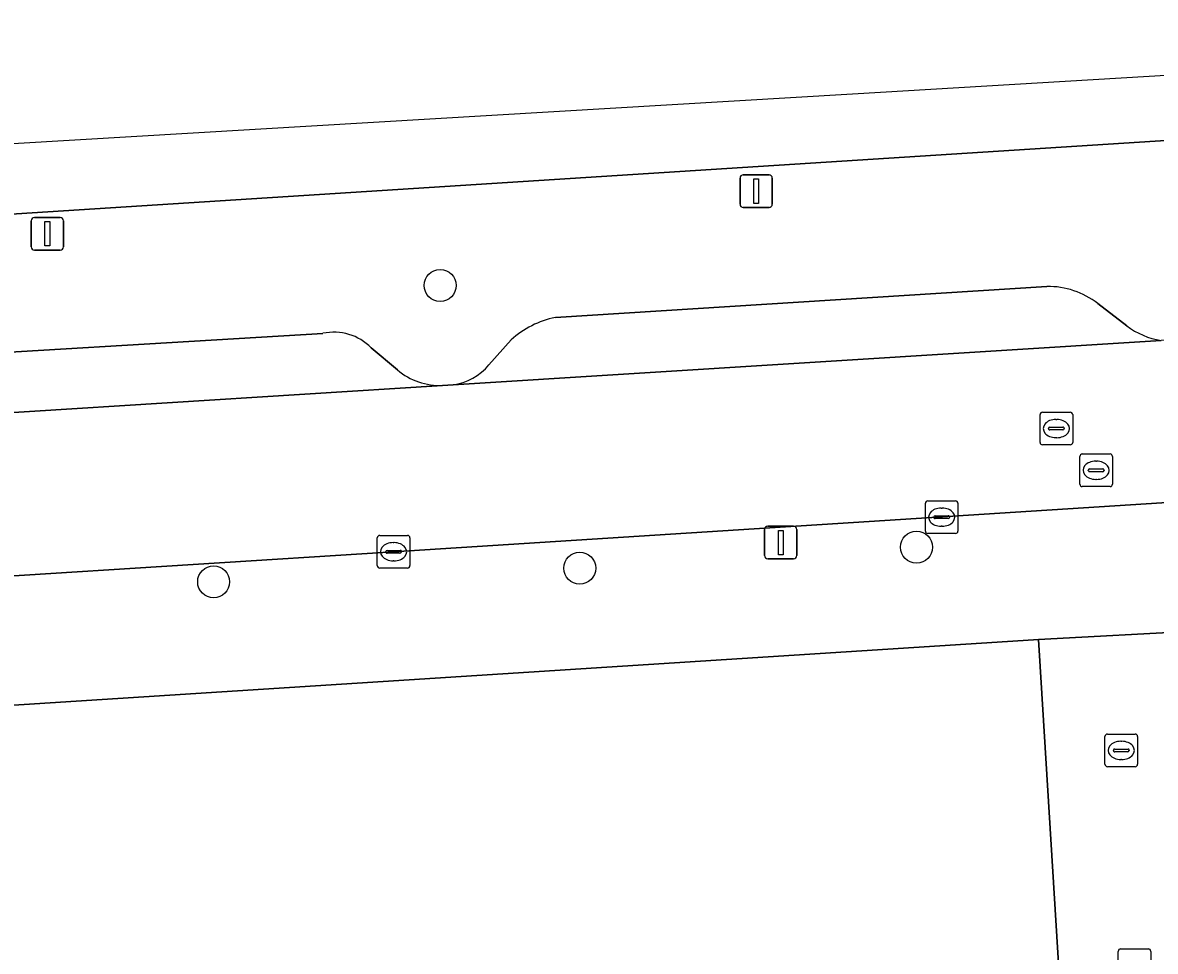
# Model space of a CAD drawing. Extents: x 159680 to 160786, y 387323 to 388340.
# Drawn here: x 160439.5 to 160474.26, y 388297.92 to 388326.41 of the extents above; entities that cross this region are included whole.
import ezdxf

# ---------------------------------------------------------------- set-up
doc = ezdxf.new("R2010")
doc.units = 0
for name, color, linetype in [('IMGEO_Berm_groen', 7, 'Continuous'), ('IMGEO_Boom', 7, 'Continuous'), ('IMGEO_Brandkraan', 7, 'Continuous'), ('IMGEO_Erf', 7, 'Continuous'), ('IMGEO_Kolk', 7, 'Continuous'), ('IMGEO_Lichtmast', 7, 'Continuous'), ('IMGEO_Parkeervlak_open', 7, 'Continuous'), ('IMGEO_Rijbaan_lokaal_open', 7, 'Continuous'), ('IMGEO_Rijbaan_regionaal_gesloten', 7, 'Continuous'), ('IMGEO_Rioolput', 7, 'Continuous'), ('IMGEO_Voetpad_open', 7, 'Continuous')]:
    doc.layers.add(name, color=color, linetype=linetype)

msp = doc.modelspace()

# ---------------------------------------------------------------- linework, layer by layer
at = {"layer": 'IMGEO_Berm_groen'}
for points in [[(160501.988, 388324.54), (160407.722, 388318.526), (160408.041, 388313.546), (160408.152, 388312.454), (160412.627, 388312.744), (160412.879, 388312.766), (160413.01, 388312.822)], [(160455.848, 388317.365), (160470.937, 388318.313)], [(160472.496, 388317.792), (160473.383, 388317.107)], [(160434.66, 388316.031), (160448.716, 388316.875)], [(160453.809, 388315.911), (160454.49, 388316.673)], [(160450.195, 388316.429), (160451.006, 388315.752)], [(160452.389, 388315.275), (160452.707, 388315.295)]]:
    msp.add_lwpolyline(points, dxfattribs=at)
for centre, radius, start, end in [((160470.966, 388315.805), 2.508, 52.3891, 90.6528), ((160456.433, 388314.538), 2.886, 101.6933, 132.311), ((160449.053, 388315.316), 1.595, 44.2589, 102.1792), ((160474.831, 388319.03), 2.408, 233.0183, 260.7411), ((160452.486, 388316.984), 1.703, 277.4473, 320.9617), ((160452.312, 388317.296), 2.022, 229.7644, 272.1767)]:
    msp.add_arc(centre, radius, start, end, dxfattribs=at)
at = {"layer": 'IMGEO_Boom'}
for centre in [(160452.313, 388318.344), (160466.932, 388310.314), (160456.597, 388309.67), (160445.36, 388309.251)]:
    msp.add_circle(centre, 0.489, dxfattribs=at)
at = {"layer": 'IMGEO_Brandkraan'}
for p, q in [((160472.716, 388303.654), (160472.716, 388304.506)), ((160472.791, 388304.58), (160473.643, 388304.58)), ((160473.717, 388304.506), (160473.717, 388303.654)), ((160472.975, 388304.074), (160472.975, 388304.086)), ((160473.413, 388304.037), (160473.015, 388304.037)), ((160473.018, 388304.123), (160473.416, 388304.123)), ((160473.204, 388304.36), (160473.229, 388304.36)), ((160473.459, 388304.086), (160473.459, 388304.074)), ((160473.227, 388303.8), (160473.202, 388303.8)), ((160473.643, 388303.58), (160472.791, 388303.58))]:
    msp.add_line(p, q, dxfattribs=at)
for points in [[(160472.716, 388303.654), (160472.716, 388304.506)], [(160472.791, 388304.58), (160473.643, 388304.58)], [(160473.717, 388304.506), (160473.717, 388303.654)], [(160473.643, 388303.58), (160472.791, 388303.58)]]:
    msp.add_lwpolyline(points, dxfattribs=at)
for centre, radius, start, end in [((160472.793, 388304.504), 0.0765, 91.552, 178.448), ((160472.793, 388304.504), 0.0765, 91.552, 178.448), ((160473.641, 388304.504), 0.0765, 1.552, 88.448), ((160473.641, 388304.504), 0.0765, 1.552, 88.448), ((160473.015, 388304.083), 0.0403, 85.8775, 175.7526), ((160473.012, 388304.073), 0.0366, 178.938, 274.7102), ((160473.416, 388304.08), 0.043, 264.8664, 352.4533), ((160473.42, 388304.085), 0.0386, 1.7309, 96.639), ((160472.793, 388303.656), 0.0765, 181.552, 268.448), ((160472.793, 388303.656), 0.0765, 181.552, 268.448), ((160473.641, 388303.656), 0.0765, 271.552, 358.448), ((160473.641, 388303.656), 0.0765, 271.552, 358.448)]:
    msp.add_arc(centre, radius, start, end, dxfattribs=at)
for centre, major_axis, ratio, start_param, end_param in [((160473.203, 388304.08), (-0.387, 0.002), 0.722429, 4.712389, 7.853982), ((160473.228, 388304.08), (-0.39, 0.002), 0.717154, 1.570796, 4.712389)]:
    msp.add_ellipse(centre, major_axis=major_axis, ratio=ratio, start_param=start_param, end_param=end_param, dxfattribs=at)
at = {"layer": 'IMGEO_Erf'}
for points in [[(160470.673, 388307.482), (160470.521, 388307.474), (160413.828, 388303.844), (160409.603, 388303.582)], [(160413.154, 388245.598), (160414.619, 388245.653), (160430.443, 388246.543), (160454.553, 388248.262), (160474.26, 388249.462), (160474.227, 388250), (160470.673, 388307.482)]]:
    msp.add_lwpolyline(points, dxfattribs=at)
at = {"layer": 'IMGEO_Kolk'}
for p, q in [((160467.279, 388311.735), (160468.131, 388311.735)), ((160467.204, 388310.809), (160467.204, 388311.661)), ((160467.692, 388311.515), (160467.717, 388311.515)), ((160468.205, 388311.661), (160468.205, 388310.809)), ((160467.463, 388311.229), (160467.463, 388311.241)), ((160467.901, 388311.192), (160467.503, 388311.192)), ((160467.506, 388311.278), (160467.904, 388311.278)), ((160467.947, 388311.241), (160467.947, 388311.229)), ((160450.458, 388310.674), (160451.31, 388310.674)), ((160468.131, 388310.735), (160467.279, 388310.735)), ((160467.715, 388310.955), (160467.69, 388310.955)), ((160450.383, 388309.748), (160450.383, 388310.6)), ((160450.871, 388310.454), (160450.896, 388310.454)), ((160451.384, 388310.6), (160451.384, 388309.748)), ((160450.642, 388310.168), (160450.642, 388310.18)), ((160451.08, 388310.131), (160450.682, 388310.131)), ((160450.685, 388310.217), (160451.083, 388310.217)), ((160451.126, 388310.18), (160451.126, 388310.168)), ((160451.31, 388309.674), (160450.458, 388309.674)), ((160450.894, 388309.894), (160450.869, 388309.894)), ((160473.121, 388297.064), (160473.121, 388297.916)), ((160473.196, 388297.99), (160474.048, 388297.99)), ((160474.122, 388297.916), (160474.122, 388297.064))]:
    msp.add_line(p, q, dxfattribs=at)
for points in [[(160467.279, 388311.735), (160468.131, 388311.735)], [(160467.204, 388310.809), (160467.204, 388311.661)], [(160468.205, 388311.661), (160468.205, 388310.809)], [(160450.458, 388310.674), (160451.31, 388310.674)], [(160468.131, 388310.735), (160467.279, 388310.735)], [(160450.383, 388309.748), (160450.383, 388310.6)], [(160451.384, 388310.6), (160451.384, 388309.748)], [(160451.31, 388309.674), (160450.458, 388309.674)], [(160473.121, 388297.064), (160473.121, 388297.916)], [(160473.196, 388297.99), (160474.048, 388297.99)], [(160474.122, 388297.916), (160474.122, 388297.064)]]:
    msp.add_lwpolyline(points, dxfattribs=at)
for centre, radius, start, end in [((160467.281, 388311.659), 0.0765, 91.552, 178.448), ((160467.281, 388311.659), 0.0765, 91.552, 178.448), ((160468.129, 388311.659), 0.0765, 1.552, 88.448), ((160468.129, 388311.659), 0.0765, 1.552, 88.448), ((160467.503, 388311.238), 0.0403, 85.8775, 175.7526), ((160467.5, 388311.228), 0.0366, 178.938, 274.7102), ((160467.904, 388311.235), 0.043, 264.8664, 352.4533), ((160467.908, 388311.24), 0.0386, 1.7309, 96.639), ((160450.46, 388310.598), 0.0765, 91.552, 178.448), ((160450.46, 388310.598), 0.0765, 91.552, 178.448), ((160451.308, 388310.598), 0.0765, 1.552, 88.448), ((160451.308, 388310.598), 0.0765, 1.552, 88.448), ((160467.281, 388310.811), 0.0765, 181.552, 268.448), ((160467.281, 388310.811), 0.0765, 181.552, 268.448), ((160468.129, 388310.811), 0.0765, 271.552, 358.448), ((160468.129, 388310.811), 0.0765, 271.552, 358.448), ((160450.682, 388310.177), 0.0403, 85.8775, 175.7526), ((160450.679, 388310.167), 0.0366, 178.938, 274.7102), ((160451.083, 388310.174), 0.043, 264.8664, 352.4533), ((160451.087, 388310.179), 0.0386, 1.7309, 96.639), ((160450.46, 388309.75), 0.0765, 181.552, 268.448), ((160450.46, 388309.75), 0.0765, 181.552, 268.448), ((160451.308, 388309.75), 0.0765, 271.552, 358.448), ((160451.308, 388309.75), 0.0765, 271.552, 358.448), ((160473.198, 388297.914), 0.0765, 91.552, 178.448), ((160473.198, 388297.914), 0.0765, 91.552, 178.448), ((160474.046, 388297.914), 0.0765, 1.552, 88.448), ((160474.046, 388297.914), 0.0765, 1.552, 88.448)]:
    msp.add_arc(centre, radius, start, end, dxfattribs=at)
for centre, major_axis, ratio, start_param, end_param in [((160467.691, 388311.235), (-0.387, 0.002), 0.722429, 4.712389, 7.853982), ((160467.716, 388311.235), (-0.39, 0.002), 0.717154, 1.570796, 4.712389), ((160450.87, 388310.174), (-0.387, 0.002), 0.722429, 4.712389, 7.853982), ((160450.895, 388310.174), (-0.39, 0.002), 0.717154, 1.570796, 4.712389)]:
    msp.add_ellipse(centre, major_axis=major_axis, ratio=ratio, start_param=start_param, end_param=end_param, dxfattribs=at)
at = {"layer": 'IMGEO_Lichtmast'}
for p, q in [((160461.516, 388320.837), (160461.516, 388321.637)), ((160461.516, 388321.637), (160461.516, 388320.837)), ((160461.616, 388321.737), (160462.406, 388321.737)), ((160462.406, 388321.737), (160461.616, 388321.737)), ((160462.506, 388321.637), (160462.506, 388320.837)), ((160462.506, 388320.837), (160462.506, 388321.637)), ((160462.406, 388320.737), (160461.616, 388320.737)), ((160461.616, 388320.737), (160462.406, 388320.737)), ((160439.859, 388320.431), (160440.649, 388320.431)), ((160440.649, 388320.431), (160439.859, 388320.431)), ((160439.759, 388319.531), (160439.759, 388320.331)), ((160439.759, 388320.331), (160439.759, 388319.531)), ((160440.749, 388320.331), (160440.749, 388319.531)), ((160440.749, 388319.531), (160440.749, 388320.331)), ((160440.649, 388319.431), (160439.859, 388319.431)), ((160439.859, 388319.431), (160440.649, 388319.431)), ((160462.272, 388310.056), (160462.272, 388310.856)), ((160462.272, 388310.856), (160462.272, 388310.056)), ((160462.372, 388310.956), (160463.162, 388310.956)), ((160463.162, 388310.956), (160462.372, 388310.956)), ((160463.262, 388310.856), (160463.262, 388310.056)), ((160463.262, 388310.056), (160463.262, 388310.856)), ((160463.162, 388309.956), (160462.372, 388309.956)), ((160462.372, 388309.956), (160463.162, 388309.956))]:
    msp.add_line(p, q, dxfattribs=at)
for points in [[(160461.936, 388321.612), (160462.086, 388321.612), (160462.086, 388320.862), (160461.936, 388320.862), (160461.936, 388321.612)], [(160440.179, 388320.306), (160440.329, 388320.306), (160440.329, 388319.556), (160440.179, 388319.556), (160440.179, 388320.306)], [(160462.692, 388310.831), (160462.842, 388310.831), (160462.842, 388310.081), (160462.692, 388310.081), (160462.692, 388310.831)]]:
    msp.add_lwpolyline(points, dxfattribs=at)
for centre, start, end in [((160461.616, 388321.637), 90, 180), ((160461.616, 388321.637), 90, 180), ((160462.406, 388321.637), 0, 90), ((160462.406, 388321.637), 360, 90), ((160461.616, 388320.837), 180, 270), ((160461.616, 388320.837), 180, 270), ((160462.406, 388320.837), 270, 0), ((160462.406, 388320.837), 270, 0), ((160439.859, 388320.331), 90, 180), ((160439.859, 388320.331), 90, 180), ((160440.649, 388320.331), 0, 90), ((160440.649, 388320.331), 360, 90), ((160439.859, 388319.531), 180, 270), ((160439.859, 388319.531), 180, 270), ((160440.649, 388319.531), 270, 0), ((160440.649, 388319.531), 270, 0), ((160462.372, 388310.856), 90, 180), ((160462.372, 388310.856), 90, 180), ((160463.162, 388310.856), 0, 90), ((160463.162, 388310.856), 360, 90), ((160462.372, 388310.056), 180, 270), ((160462.372, 388310.056), 180, 270), ((160463.162, 388310.056), 270, 0), ((160463.162, 388310.056), 270, 0)]:
    msp.add_arc(centre, 0.1, start, end, dxfattribs=at)
at = {"layer": 'IMGEO_Parkeervlak_open'}
for points in [[(160470.937, 388318.313), (160455.848, 388317.365)], [(160473.383, 388317.107), (160472.496, 388317.792)], [(160448.716, 388316.875), (160434.66, 388316.031)], [(160452.707, 388315.295), (160474.444, 388316.654)], [(160454.49, 388316.673), (160453.809, 388315.911)], [(160451.006, 388315.752), (160450.195, 388316.429)], [(160431.249, 388313.949), (160452.389, 388315.275)]]:
    msp.add_lwpolyline(points, dxfattribs=at)
for centre, radius, start, end in [((160470.966, 388315.805), 2.508, 52.3891, 90.6528), ((160456.433, 388314.538), 2.886, 101.6933, 132.311), ((160449.053, 388315.316), 1.595, 44.2589, 102.1792), ((160474.831, 388319.03), 2.408, 233.0183, 260.7411), ((160452.486, 388316.984), 1.703, 277.4473, 320.9617), ((160452.312, 388317.296), 2.022, 229.7644, 272.1767)]:
    msp.add_arc(centre, radius, start, end, dxfattribs=at)
at = {"layer": 'IMGEO_Rijbaan_lokaal_open'}
msp.add_lwpolyline([(160536.829, 388320.587), (160533.615, 388320.37), (160533.338, 388320.355), (160528.714, 388320.071), (160528.512, 388320.05), (160510.619, 388318.899), (160505.77, 388318.598), (160505.643, 388318.58), (160502.303, 388318.399), (160502.114, 388318.382), (160498.397, 388318.135), (160489.092, 388317.636), (160474.791, 388316.675), (160474.444, 388316.654), (160452.707, 388315.295), (160452.389, 388315.275), (160431.249, 388313.949), (160413.014, 388312.75), (160413.317, 388307.738), (160433.425, 388309.068), (160438.573, 388309.394), (160450.884, 388310.174), (160498.684, 388313.221)], dxfattribs=at)
at = {"layer": 'IMGEO_Rijbaan_regionaal_gesloten'}
msp.add_lwpolyline([(160501.903, 388326.406), (160464.969, 388324.217), (160400.618, 388320.403), (160179.61, 388307.304), (160156.741, 388302.704), (160156.907, 388300.87), (160169.61, 388302.543), (160171.517, 388302.732), (160176.02, 388303.18), (160176.583, 388303.235), (160185.514, 388304.143), (160190.331, 388304.538), (160199.88, 388305.266), (160228.902, 388307.039), (160299.632, 388311.63), (160391.839, 388317.513), (160398.521, 388317.939), (160398.79, 388317.956), (160402.897, 388318.218), (160407.722, 388318.526), (160501.988, 388324.54), (160501.903, 388326.406)], dxfattribs=at)
at = {"layer": 'IMGEO_Rioolput'}
for p, q in [((160470.724, 388313.528), (160470.724, 388314.38)), ((160470.799, 388314.454), (160471.651, 388314.454)), ((160471.212, 388314.234), (160471.237, 388314.234)), ((160471.725, 388314.38), (160471.725, 388313.528)), ((160470.983, 388313.948), (160470.983, 388313.96)), ((160471.421, 388313.911), (160471.023, 388313.911)), ((160471.026, 388313.997), (160471.424, 388313.997)), ((160471.467, 388313.96), (160471.467, 388313.948)), ((160471.651, 388313.454), (160470.799, 388313.454)), ((160471.235, 388313.674), (160471.21, 388313.674)), ((160471.946, 388312.248), (160471.946, 388313.1)), ((160472.021, 388313.174), (160472.873, 388313.174)), ((160472.947, 388313.1), (160472.947, 388312.248)), ((160472.434, 388312.954), (160472.459, 388312.954)), ((160472.205, 388312.668), (160472.205, 388312.68)), ((160472.643, 388312.631), (160472.245, 388312.631)), ((160472.248, 388312.717), (160472.646, 388312.717)), ((160472.457, 388312.394), (160472.432, 388312.394)), ((160472.689, 388312.68), (160472.689, 388312.668)), ((160472.873, 388312.174), (160472.021, 388312.174))]:
    msp.add_line(p, q, dxfattribs=at)
for points in [[(160470.724, 388313.528), (160470.724, 388314.38)], [(160470.799, 388314.454), (160471.651, 388314.454)], [(160471.725, 388314.38), (160471.725, 388313.528)], [(160471.651, 388313.454), (160470.799, 388313.454)], [(160471.946, 388312.248), (160471.946, 388313.1)], [(160472.021, 388313.174), (160472.873, 388313.174)], [(160472.947, 388313.1), (160472.947, 388312.248)], [(160472.873, 388312.174), (160472.021, 388312.174)]]:
    msp.add_lwpolyline(points, dxfattribs=at)
for centre, radius, start, end in [((160470.801, 388314.378), 0.0765, 91.552, 178.448), ((160470.801, 388314.378), 0.0765, 91.552, 178.448), ((160471.649, 388314.378), 0.0765, 1.552, 88.448), ((160471.649, 388314.378), 0.0765, 1.552, 88.448), ((160471.023, 388313.957), 0.0403, 85.8775, 175.7526), ((160471.02, 388313.947), 0.0366, 178.938, 274.7102), ((160471.424, 388313.954), 0.043, 264.8664, 352.4533), ((160471.428, 388313.959), 0.0386, 1.7309, 96.639), ((160470.801, 388313.53), 0.0765, 181.552, 268.448), ((160470.801, 388313.53), 0.0765, 181.552, 268.448), ((160471.649, 388313.53), 0.0765, 271.552, 358.448), ((160471.649, 388313.53), 0.0765, 271.552, 358.448), ((160472.023, 388313.098), 0.0765, 91.552, 178.448), ((160472.023, 388313.098), 0.0765, 91.552, 178.448), ((160472.871, 388313.098), 0.0765, 1.552, 88.448), ((160472.871, 388313.098), 0.0765, 1.552, 88.448), ((160472.245, 388312.677), 0.0403, 85.8775, 175.7526), ((160472.242, 388312.667), 0.0366, 178.938, 274.7102), ((160472.646, 388312.674), 0.043, 264.8664, 352.4533), ((160472.65, 388312.679), 0.0386, 1.7309, 96.639), ((160472.023, 388312.25), 0.0765, 181.552, 268.448), ((160472.023, 388312.25), 0.0765, 181.552, 268.448), ((160472.871, 388312.25), 0.0765, 271.552, 358.448), ((160472.871, 388312.25), 0.0765, 271.552, 358.448)]:
    msp.add_arc(centre, radius, start, end, dxfattribs=at)
for centre, major_axis, ratio, start_param, end_param in [((160471.211, 388313.954), (-0.387, 0.002), 0.722429, 4.712389, 7.853982), ((160471.236, 388313.954), (-0.39, 0.002), 0.717154, 1.570796, 4.712389), ((160472.433, 388312.674), (-0.387, 0.002), 0.722429, 4.712389, 7.853982), ((160472.458, 388312.674), (-0.39, 0.002), 0.717154, 1.570796, 4.712389)]:
    msp.add_ellipse(centre, major_axis=major_axis, ratio=ratio, start_param=start_param, end_param=end_param, dxfattribs=at)
at = {"layer": 'IMGEO_Voetpad_open'}
for points in [[(160409.603, 388303.582), (160413.828, 388303.844), (160470.521, 388307.474), (160470.673, 388307.482), (160475.622, 388307.75), (160485.055, 388308.262), (160494.789, 388308.876), (160499.505, 388309.181), (160500, 388309.152), (160503.231, 388309.356), (160504.999, 388309.468), (160537.429, 388311.515), (160566.054, 388313.336), (160567.485, 388313.428), (160693.574, 388321.451)], [(160540.926, 388315.862), (160529.521, 388315.145), (160529.587, 388313.95), (160521.65, 388313.437), (160521.512, 388314.63), (160510.908, 388313.959), (160508.326, 388313.778), (160508.449, 388312.481), (160498.779, 388311.991), (160498.684, 388313.221), (160450.884, 388310.174), (160438.573, 388309.394), (160438.653, 388308.171), (160433.524, 388307.844), (160433.425, 388309.068), (160413.317, 388307.738), (160410.944, 388307.597)], [(160545.38, 388257.101), (160508.468, 388254.705), (160507.105, 388254.617), (160507.235, 388252.619), (160507.386, 388250), (160507.406, 388249.659), (160500, 388249.166), (160479.437, 388247.796), (160479.426, 388247.963), (160479.297, 388250), (160479.234, 388250.993), (160475.622, 388307.75), (160470.673, 388307.482), (160474.227, 388250), (160474.26, 388249.462), (160454.553, 388248.262), (160430.443, 388246.543), (160414.619, 388245.653), (160413.154, 388245.598), (160409.243, 388245.394)]]:
    msp.add_lwpolyline(points, dxfattribs=at)

doc.saveas('drawing.dxf')
